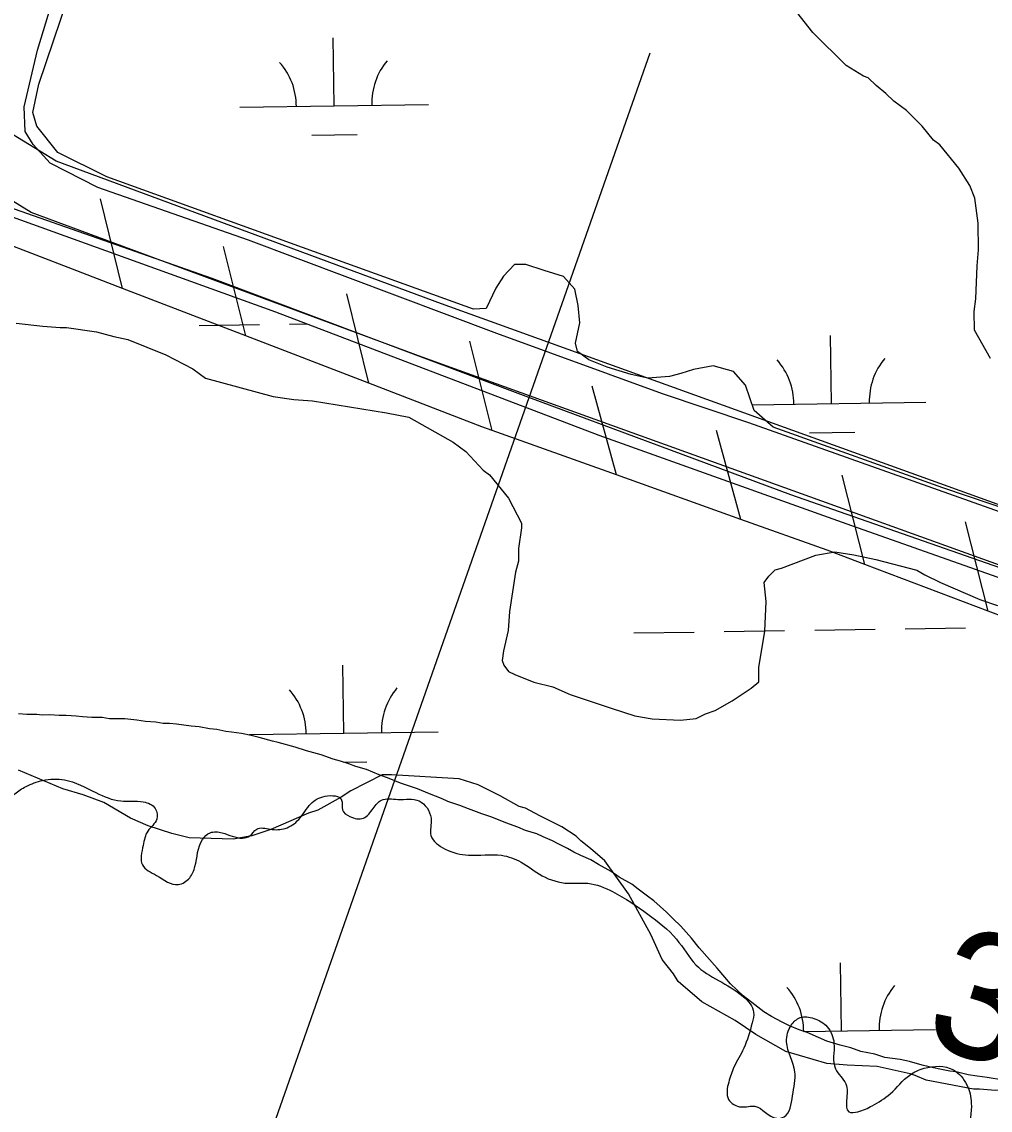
# Model space of a CAD drawing. Extents: x 3823584 to 3861785, y 301729 to 327625.
# Drawn here: x 3848953 to 3849467, y 321334 to 321911 of the extents above; entities that cross this region are included whole.
import ezdxf

# ---------------------------------------------------------------- set-up
doc = ezdxf.new("R2010")
doc.units = 0
for name, color, linetype in [('V-GRID-MAJR', 7, 'Continuous'), ('V-LEVE-TOET', 7, 'Continuous'), ('V-RIVR-EDGE', 7, 'Continuous'), ('V-RIVR-RANG', 7, 'Continuous'), ('V-ROAD-CNTR', 7, 'Continuous'), ('V-RRAP-FSHR', 7, 'Continuous'), ('V-SITE-VEGE', 7, 'Continuous'), ('V-UTIL-LINE', 7, 'Continuous'), ('V-WETL-SWMP', 7, 'Continuous')]:
    doc.layers.add(name, color=color, linetype=linetype)

msp = doc.modelspace()

# ---------------------------------------------------------------- linework, layer by layer
at = {"layer": 'V-GRID-MAJR'}
msp.add_spline([(3849065.21, 307483.09), (3848970.94, 313540.09), (3848876.62, 319600.17), (3848782.3, 325660.25), (3848782.25, 325663.33)], degree=3, dxfattribs=at)
at = {"layer": 'V-LEVE-TOET'}
for points in [[(3850051.95, 321447.14), (3849786.75, 321538.89), (3849545.21, 321625.02), (3849338.41, 321698.25), (3849292.63, 321713.71), (3849204.75, 321745.7), (3849073.18, 321795.25), (3848993.2, 321823.09), (3848967.91, 321836.05), (3848958.92, 321845.97), (3848954.68, 321852.77), (3848954.07, 321865.89), (3848961.23, 321895.86), (3848997.22, 322014.22), (3849038.23, 322168.84), (3849058.7, 322251.93)], [(3850014.74, 321433.37), (3849850.05, 321489.54), (3849734.29, 321528.7), (3849618.01, 321568.38), (3849498.03, 321612.24), (3849360.69, 321660.18), (3849221.75, 321711.79), (3849053.87, 321774.77), (3848928.63, 321818.59), (3848820.19, 321864.1), (3848681.8, 321912.04), (3848550.75, 321962.13), (3848384.48, 322018.82)]]:
    msp.add_lwpolyline(points, dxfattribs=at)
at = {"layer": 'V-RIVR-EDGE'}
msp.add_spline([(3847485.83, 322118.89), (3847496.83, 322121.7), (3847515.15, 322119.66), (3847532.27, 322112.05), (3847562.93, 322100.02), (3847601.15, 322084.38), (3847633.78, 322066.36), (3847660.45, 322051.95), (3847687.92, 322038.33), (3847710.61, 322029.11), (3847727.34, 322024.69), (3847746.47, 322024.24), (3847772.76, 322022.18), (3847789.5, 322022.14), (3847814.59, 322015.3), (3847849.64, 322006.85), (3847887.48, 321998.78), (3847930.11, 321992.7), (3847958.81, 321994.22), (3847986.72, 321997.74), (3848006.66, 322006.06), (3848050.16, 322027.87), (3848078.89, 322042.55), (3848100.02, 322045.68), (3848111.58, 322045.26), (3848118.74, 322043.25), (3848125.11, 322038.05), (3848139.04, 322032.04), (3848150.99, 322028.02), (3848157.75, 322023.62), (3848160.92, 322016.44), (3848161.29, 322003.29), (3848156.85, 321980.18), (3848146.79, 321941.15), (3848133.09, 321882.6), (3848120.21, 321831.62), (3848106.53, 321777.45), (3848089.65, 321719.71), (3848088.38, 321691.02), (3848082.68, 321639.62), (3848084.2, 321610.92), (3848092.5, 321585), (3848100.01, 321559.87), (3848108.74, 321544.7), (3848122.27, 321535.9), (3848129.84, 321533.89), (3848142.2, 321537.85), (3848150.2, 321548.19), (3848164.22, 321577.64), (3848176.22, 321594.35), (3848203.36, 321611.02), (3848216.54, 321620.56), (3848235.32, 321641.63), (3848244.92, 321656.75), (3848252.92, 321668.69), (3848262.92, 321682.22), (3848279.27, 321684.96), (3848288.83, 321686.93), (3848305.19, 321691.28), (3848321.93, 321692.43), (3848346.23, 321691.18), (3848371.33, 321685.93), (3848402.39, 321675.1), (3848451.77, 321661.02), (3848503.95, 321650.93), (3848552.15, 321638.06), (3848581.61, 321628.42), (3848609.88, 321617.19), (3848655.66, 321595.96), (3848686.72, 321583.92), (3848744.08, 321571.83), (3848779.92, 321563.37), (3848810.59, 321555.72), (3848821.34, 321550.51), (3848849.58, 321528.13), (3848851.95, 321518.16), (3848851.85, 321477.9), (3848854.17, 321451.99), (3848860.09, 321425.68), (3848874.37, 321400.53), (3848881.13, 321393.74), (3848884.72, 321393.73), (3848893.09, 321396.1), (3848902.28, 321405.65), (3848925.89, 321445.44), (3848940.33, 321480.08), (3848949.15, 321501.58), (3848955.14, 321505.55), (3848963.91, 321508.71), (3848975.47, 321509.08), (3848992.19, 321502.27), (3849005.33, 321497.85), (3849017.29, 321497.42), (3849023.65, 321493.82), (3849024.44, 321488.24), (3849019.64, 321481.87), (3849017.23, 321474.31), (3849016.81, 321463.95), (3849024.36, 321458.35), (3849035.91, 321453.54), (3849041.9, 321457.11), (3849044.7, 321463.08), (3849048.72, 321477.42), (3849052.72, 321480.99), (3849059.09, 321480.98), (3849069.85, 321478.16), (3849073.83, 321479.35), (3849077.43, 321482.93), (3849084.6, 321482.91), (3849092.57, 321483.29), (3849099.76, 321488.05), (3849106.16, 321496.41), (3849113.74, 321500.37), (3849122.5, 321498.36), (3849122.89, 321493.18), (3849126.86, 321489.58), (3849134.04, 321488.76), (3849139.23, 321493.93), (3849143.62, 321498.31), (3849152.39, 321498.68), (3849163.55, 321497.86), (3849169.9, 321488.68), (3849169.88, 321479.51), (3849177.44, 321472.32), (3849189.78, 321469.1), (3849207.32, 321469.05), (3849217.67, 321465.44), (3849228.81, 321458.24), (3849242.75, 321454.22), (3849253.11, 321454.2), (3849266.25, 321449.78), (3849284.95, 321437.78), (3849300.07, 321424.59), (3849310.39, 321411.01), (3849335.46, 321394.21), (3849341.02, 321385.83), (3849340.21, 321380.25), (3849335.79, 321366.71), (3849330.59, 321356.76), (3849327.78, 321348.8), (3849327.75, 321339.63), (3849334.52, 321335.63), (3849341.69, 321336.01), (3849353.24, 321329.61), (3849357.22, 321330.39), (3849361.63, 321341.54), (3849362.86, 321354.29), (3849358.52, 321370.24), (3849360.93, 321379), (3849365.72, 321382.98), (3849372.89, 321382.56), (3849380.06, 321378.16), (3849383.62, 321369.38), (3849384.39, 321355.83), (3849389.95, 321347.85), (3849390.32, 321339.08), (3849391.5, 321333.1), (3849396.29, 321333.09), (3849403.87, 321336.26), (3849413.45, 321342.61), (3849423.83, 321352.55), (3849431.41, 321356.11), (3849446.95, 321355.28), (3849454.11, 321347.29), (3849456.48, 321337.72), (3849456.04, 321321.78), (3849460.4, 321313.4), (3849464.79, 321313.39), (3849472.36, 321315.36), (3849476.77, 321326.11), (3849481.59, 321342.04), (3849482.02, 321354.79), (3849488.43, 321364.74), (3849497.61, 321373.49), (3849505.58, 321373.07), (3849506.76, 321367.09), (3849508.68, 321337.99), (3849517, 321318.04), (3849525.75, 321309.65), (3849556.41, 321296.02), (3849589.85, 321282.79), (3849615.32, 321267.18), (3849652.73, 321247.17), (3849680.6, 321236.34), (3849706.49, 321231.49), (3849749.1, 321218.23), (3849784.95, 321209.38), (3849883.31, 321178.84), (3849916.35, 321162.42), (3849957.36, 321147.97), (3850015.91, 321132.68), (3850039.8, 321122.26), (3850070.46, 321112.62), (3850077.61, 321103.44), (3850086.76, 321098.24), (3850097.92, 321095.42), (3850106.28, 321093.4), (3850115.45, 321094.98), (3850156.47, 321083.32), (3850187.13, 321072.88), (3850213.81, 321061.65), (3850219.77, 321056.46), (3850225.73, 321046.88), (3850233.29, 321043.27), (3850252.8, 321037.65), (3850275.11, 321034), (3850281.88, 321030.4), (3850281.86, 321023.23), (3850290.62, 321018.42), (3850304.97, 321020.38), (3850314.15, 321025.14), (3850315.76, 321032.71), (3850319.76, 321039.47), (3850326.94, 321042.25), (3850337.3, 321039.43), (3850343.26, 321032.64), (3850344.42, 321018.29), (3850345.6, 321013.11), (3850351.18, 321012.69), (3850354.78, 321016.67), (3850359.56, 321017.06), (3850367.53, 321015.84), (3850390.62, 321008.21), (3850421.29, 321000.56), (3850470.67, 320985.7), (3850512.49, 320973.64), (3850567.06, 320959.95), (3850598.52, 320951.5), (3850649.89, 320933.84), (3850703.25, 320917.77), (3850714.39, 320911.36), (3850717.57, 320907.77), (3850721.56, 320907.76), (3850726.74, 320908.54), (3850733.53, 320912.11), (3850744.68, 320912.09), (3850756.64, 320910.06), (3850793.66, 320896.02), (3850824.72, 320882.4), (3850855.39, 320875.15), (3850872.11, 320869.93), (3850881.28, 320870.7), (3850900.01, 320869.46), (3850910.36, 320864.25), (3850925.06, 320845.88), (3850938.99, 320840.27), (3850982.42, 320835.78), (3851024.66, 320832.09), (3851060.52, 320831.6), (3851072.09, 320833.96), (3851080.07, 320837.93), (3851082.48, 320844.7), (3851082.1, 320855.06), (3851084.5, 320859.44), (3851086.9, 320860.63), (3851091.68, 320860.61), (3851096.85, 320854.23), (3851104, 320848.23), (3851113.57, 320847.81), (3851129.11, 320847.37), (3851143.04, 320840.56), (3851145.82, 320836.17), (3851150.57, 320823.41), (3851152.53, 320810.25), (3851156.11, 320807.85), (3851167.67, 320809.41), (3851172.86, 320809.8), (3851175.63, 320803.82), (3851181.21, 320803.8), (3851190.39, 320807.37), (3851199.56, 320810.13), (3851208.73, 320810.11), (3851239.41, 320808.04), (3851258.14, 320808.39), (3851275.28, 320808.35), (3851294, 320804.32), (3851298.37, 320800.72), (3851303.52, 320786.76), (3851309.86, 320773.19), (3851315.82, 320765.21), (3851320.19, 320759.62), (3851338.02, 320718.92), (3851342.78, 320708.15), (3851345.17, 320706.15), (3851365.09, 320703.31), (3851381.42, 320701.28), (3851407.3, 320691.25), (3851422.43, 320686.83), (3851431.19, 320680.43), (3851451.49, 320671.62), (3851448.68, 320665.65), (3851438.3, 320656.5), (3851435.89, 320649.74), (3851442.25, 320641.35), (3851483.65, 320624.51), (3851505.94, 320611.3), (3851536.99, 320596.48), (3851589.94, 320575.63), (3851617.01, 320563.6), (3851652.47, 320556.74), (3851684.72, 320545.5), (3851713.38, 320533.08), (3851730.1, 320525.86), (3851748.42, 320521.43), (3851767.56, 320521.78), (3851777.93, 320527.74), (3851788.3, 320531.7), (3851800.66, 320531.66), (3851816.6, 320530.03), (3851824.95, 320523.24), (3851839.26, 320509.25), (3851853.58, 320498.46), (3851862.74, 320497.24), (3851879.88, 320498.39), (3851892.64, 320499.16), (3851900.61, 320499.14), (3851926.11, 320495.09), (3851955.57, 320485.45), (3851994.21, 320474.59), (3852022.49, 320468.55), (3852060.71, 320454.1), (3852092.95, 320438.88), (3852110.07, 320429.27), (3852146.71, 320418.82), (3852168.61, 320411.99), (3852194.1, 320405.95), (3852209.24, 320402.72), (3852234.34, 320400.27), (3852251.06, 320395.45), (3852274.16, 320389.01), (3852305.64, 320384.15), (3852335.12, 320379.3), (3852352.66, 320382.44), (3852370.2, 320384.39), (3852387.73, 320383.55), (3852419.2, 320376.7), (3852438.71, 320371.07), (3852464.6, 320364.63), (3852482.52, 320357.01), (3852503.22, 320349.79), (3852521.14, 320342.97), (3852536.27, 320334.96), (3852554.97, 320322.56), (3852575.27, 320312.55), (3852589.2, 320306.14), (3852597.56, 320300.54), (3852608.69, 320291.74), (3852639.75, 320282.1), (3852661.26, 320275.27), (3852690.73, 320266.83), (3852722.59, 320258.38), (3852744.51, 320256.73), (3852760.83, 320250.71), (3852781.94, 320244.29), (3852812.61, 320236.24), (3852838.09, 320227.81), (3852860, 320224.17), (3852879.11, 320216.95), (3852905.4, 320209.31), (3852940.83, 320193.68), (3852967.52, 320190.42), (3852993.02, 320185.18), (3853016.11, 320177.95), (3853043.99, 320169.51), (3853083.42, 320159.85), (3853124.04, 320149.39), (3853164.27, 320138.53), (3853204.1, 320128.46), (3853280.56, 320107.15), (3853294.51, 320105.92), (3853304.88, 320107.89), (3853317.64, 320110.65), (3853337.18, 320117.77), (3853356.73, 320124.9), (3853374.68, 320130.43), (3853389.03, 320132.79), (3853402.58, 320133.15), (3853412.94, 320132.33), (3853431.27, 320132.68), (3853444.83, 320137.03), (3853448.43, 320139.82), (3853449.24, 320145.39), (3853452.44, 320149.37), (3853457.23, 320152.15), (3853468.39, 320152.52), (3853468.78, 320150.92), (3853464.36, 320137.38), (3853464.36, 320136.59), (3853466.75, 320134.19), (3853472.72, 320130.19), (3853479.08, 320126.19), (3853491.42, 320120.98), (3853502.18, 320119.36), (3853506.16, 320116.16), (3853510.53, 320112.96), (3853514.9, 320107.77), (3853525.65, 320101.76), (3853538.79, 320097.75), (3853552.34, 320098.11), (3853584.2, 320088.87), (3853605.71, 320081.64), (3853618.44, 320072.44), (3853651.49, 320063.59)], degree=3, dxfattribs=at)
at = {"layer": 'V-ROAD-CNTR'}
for points in [[(3851345.76, 320999.33), (3851087.05, 321095.42), (3850958.11, 321110.62), (3850626.77, 321252.27), (3849688.96, 321576.39), (3849175.46, 321761.35), (3848971.05, 321836.98), (3848927.65, 321863.57), (3848891.11, 321892.9)], [(3851335.31, 320971.21), (3851079.97, 321066.05), (3850950.29, 321081.34), (3850615.96, 321224.26), (3849678.97, 321548.1), (3849165.17, 321733.17), (3848957.89, 321809.87), (3848910.36, 321838.98), (3848850.51, 321887.25)]]:
    msp.add_lwpolyline(points, dxfattribs=at)
at = {"layer": 'V-RRAP-FSHR'}
for p, q in [((3849006.34, 321769.63), (3848994.57, 321817.02)), ((3849071.66, 321744.48), (3849059.9, 321791.87)), ((3849136.99, 321719.34), (3849125.22, 321766.73)), ((3849202.32, 321694.19), (3849190.55, 321741.58)), ((3849268.27, 321670.74), (3849255.37, 321717.84)), ((3849334.18, 321647.16), (3849321.28, 321694.26)), ((3849399.96, 321623.22), (3849387.93, 321670.54)), ((3849465.42, 321598.43), (3849453.39, 321645.76))]:
    msp.add_line(p, q, dxfattribs=at)
for points in [[(3849006.34, 321769.63), (3848979.71, 321779.88), (3848940.99, 321794.72)], [(3849071.66, 321744.48), (3849006.34, 321769.63)], [(3849136.99, 321719.34), (3849071.66, 321744.48)], [(3849202.36, 321694.32), (3849196.89, 321696.28), (3849136.99, 321719.34)], [(3849268.27, 321670.74), (3849202.36, 321694.32)], [(3849334.18, 321647.16), (3849268.27, 321670.74)], [(3849399.96, 321623.22), (3849379.97, 321630.79), (3849334.18, 321647.16)], [(3849465.42, 321598.43), (3849399.95, 321623.22)], [(3849474.72, 321594.91), (3849465.42, 321598.43)]]:
    msp.add_lwpolyline(points, dxfattribs=at)
at = {"layer": 'V-SITE-VEGE'}
for points in [[(3849466.62, 321732.44), (3849458.14, 321747.39), (3849458.05, 321757.4), (3849458.82, 321764.09), (3849459.5, 321781.62), (3849460.26, 321789.97), (3849460.13, 321804.16), (3849458.34, 321817.5), (3849455.78, 321824.15), (3849449.85, 321833.28), (3849439.73, 321845.71), (3849436.37, 321848.18), (3849430.46, 321855.64), (3849422.04, 321863.91), (3849415.31, 321868.86), (3849411.11, 321872.99), (3849406.06, 321877.12), (3849401.85, 321881.26), (3849399.34, 321882.07), (3849390.1, 321887.83), (3849372.43, 321905.2), (3849363.98, 321915.97)], [(3848949.81, 321751.18), (3848964.01, 321749.64), (3848973.2, 321748.89), (3848976.54, 321748.92), (3848992.42, 321746.56), (3849001.62, 321744.14), (3849009.15, 321742.53), (3849029.25, 321734.37), (3849043.5, 321726.98), (3849050.23, 321722.04), (3849086.21, 321712.34), (3849097.07, 321710.77), (3849107.09, 321710.03), (3849146.37, 321703.7), (3849158.08, 321701.3), (3849181.57, 321688.16), (3849188.29, 321683.21), (3849197.56, 321673.28), (3849200.92, 321670.8), (3849211.04, 321658.38), (3849217.84, 321645.08), (3849217.87, 321642.58), (3849216.29, 321631.71), (3849216.35, 321625.04), (3849214.74, 321619.18), (3849211.58, 321598.29), (3849210.84, 321588.26)], [(3849210.84, 321588.26), (3849208.43, 321577.39), (3849207.64, 321572.38), (3849208.5, 321569.88), (3849211.03, 321566.56), (3849214.39, 321564.92), (3849224.44, 321560.84), (3849234.48, 321558.43), (3849243.7, 321554.34), (3849265.46, 321547.02), (3849278.02, 321542.96), (3849287.21, 321541.38), (3849302.24, 321540.67), (3849310.58, 321541.58), (3849315.56, 321544.13), (3849320.56, 321545.84), (3849329.69, 321550.93), (3849339.65, 321557.7), (3849343.79, 321561.07), (3849343.72, 321568.59), (3849346.89, 321587.81), (3849347.58, 321603.68), (3849346.66, 321613.68), (3849349.13, 321617.04), (3849352.44, 321620.41), (3849355.77, 321621.28), (3849374.07, 321628.12), (3849384.07, 321629.88), (3849394.1, 321628.3), (3849405.81, 321625.9), (3849427.56, 321620.25), (3849431.75, 321617.78), (3849440.14, 321613.69), (3849461.08, 321604.69), (3849470.29, 321601.44)], [(3849406.54, 321357.15), (3849390.68, 321357.85), (3849379.82, 321358.58), (3849358.06, 321365.06), (3849342.13, 321374.1), (3849331.21, 321381.52), (3849313.59, 321391.37), (3849300.98, 321402.11), (3849298.44, 321406.26), (3849292.53, 321413.72), (3849286.56, 321427.02), (3849274.69, 321448.62), (3849262.01, 321466.03), (3849254.44, 321472.64), (3849249.4, 321476.77), (3849246.87, 321479.25), (3849239.31, 321484.19), (3849227.58, 321489.93), (3849220.03, 321494.03), (3849216.68, 321494.84), (3849206.62, 321500.59), (3849194.88, 321506.33), (3849184.83, 321509.57), (3849148.93, 321511.76), (3849143.92, 321511.71), (3849127.3, 321503.22), (3849122.32, 321499.83), (3849109.87, 321493.04), (3849104.87, 321491.33), (3849084.92, 321482.8), (3849074.93, 321479.38), (3849064.94, 321477.62), (3849041.56, 321478.24), (3849032.36, 321480.67), (3849019.8, 321484.73), (3849010.58, 321488.82), (3848996.32, 321497.04), (3848985.43, 321501.11), (3848974.56, 321504.35), (3848951.1, 321514.16)], [(3849620.48, 321326.52), (3849611.23, 321334.78), (3849604.51, 321338.89), (3849594.43, 321347.15), (3849584.38, 321350.4), (3849576.02, 321351.99), (3849563.51, 321351.05), (3849556.84, 321350.15), (3849551.84, 321349.27), (3849510.99, 321343.9), (3849498.48, 321342.95), (3849485.12, 321344.5), (3849469.25, 321344.36), (3849460.9, 321345.12), (3849457.56, 321345.09), (3849432.48, 321349.87), (3849426.62, 321352.32), (3849424.11, 321353.14), (3849406.54, 321357.15)]]:
    msp.add_lwpolyline(points, dxfattribs=at)
at = {"layer": 'V-UTIL-LINE'}
msp.add_lwpolyline([(3848179.48, 318744.31), (3849286.19, 321894.4)], dxfattribs=at)
at = {"layer": 'V-WETL-SWMP'}
for p, q in [((3848961.8, 321877.96), (3848994.31, 321973.96)), ((3849118.48, 321866.4), (3849117.93, 321902.39)), ((3848958.7, 321862.77), (3848961.8, 321877.96)), ((3848960.75, 321855.6), (3848958.7, 321862.77)), ((3849068.49, 321865.63), (3849168.48, 321867.17)), ((3848972.01, 321841.71), (3848960.75, 321855.6)), ((3849106.72, 321850.78), (3849130.72, 321851.15)), ((3848998.04, 321828.7), (3848972.01, 321841.71)), ((3849114.44, 321786.75), (3848998.04, 321828.7)), ((3849192.45, 321758.51), (3849114.44, 321786.75)), ((3849214.25, 321782.2), (3849208.3, 321776.17)), ((3849220.24, 321782.24), (3849214.25, 321782.2)), ((3849229.84, 321779.11), (3849220.24, 321782.24)), ((3849208.3, 321776.17), (3849204.35, 321769.76)), ((3849240.23, 321775.98), (3849229.84, 321779.11)), ((3849246.26, 321769.23), (3849240.23, 321775.98)), ((3849204.35, 321769.76), (3849199.23, 321758.95)), ((3849247.92, 321760.46), (3849246.26, 321769.23)), ((3849199.23, 321758.95), (3849192.45, 321758.51)), ((3849248.77, 321751.29), (3849247.92, 321760.46)), ((3849046.92, 321749.89), (3849078.92, 321750.39)), ((3849094.91, 321750.63), (3849104.14, 321750.78)), ((3849246.45, 321740.5), (3849248.77, 321751.29)), ((3849382.38, 321708.59), (3849381.83, 321744.58)), ((3849247.67, 321736.12), (3849246.45, 321740.5)), ((3849253.69, 321731.76), (3849247.67, 321736.12)), ((3849263.29, 321727.83), (3849253.69, 321731.76)), ((3849276.09, 321723.93), (3849263.29, 321727.83)), ((3849284.88, 321721.99), (3849276.09, 321723.93)), ((3849302.42, 321724.49), (3849296.45, 321722.86)), ((3849309.2, 321726.53), (3849302.42, 321724.49)), ((3849319.56, 321728.59), (3849309.2, 321726.53)), ((3849330.36, 321725.47), (3849319.56, 321728.59)), ((3849336.79, 321718.33), (3849330.36, 321725.47)), ((3849296.45, 321722.86), (3849284.88, 321721.99)), ((3849341.26, 321704.79), (3849336.79, 321718.33)), ((3849340.22, 321707.94), (3849432.38, 321709.36)), ((3849351.3, 321696.07), (3849341.26, 321704.79)), ((3849441.3, 321663.92), (3849351.3, 321696.07)), ((3849370.62, 321692.97), (3849394.62, 321693.34)), ((3849586.09, 321614.96), (3849441.3, 321663.92)), ((3849277.46, 321586.93), (3849309.46, 321587.42)), ((3849325.46, 321587.67), (3849357.45, 321588.16)), ((3849373.45, 321588.41), (3849405.45, 321588.9)), ((3849421.44, 321589.15), (3849453.44, 321589.64)), ((3849123.67, 321533.81), (3849123.12, 321569.81)), ((3849073.68, 321533.04), (3849173.66, 321534.58)), ((3849123.7, 321518.38), (3849135.91, 321518.57)), ((3849387.57, 321376), (3849387.02, 321411.99)), ((3849367.45, 321375.69), (3849437.57, 321376.77))]:
    msp.add_line(p, q, dxfattribs=at)
for points in [[(3847887.28, 322193.13), (3847983.6, 322158.83), (3848045.45, 322136.07), (3848107.27, 322115.28), (3848219.08, 322072.03), (3848338.83, 322024.51), (3848437.09, 321994.17), (3848572.2, 321945.04), (3848771.87, 321870.72), (3848941.45, 321809.81), (3849087.38, 321757.15), (3849258.98, 321691.86), (3849390.48, 321644.7), (3849529.59, 321595.6), (3849671.51, 321543.71), (3849774.92, 321509.58), (3849949.69, 321450.3), (3850126.04, 321394.23)], [(3849340.04, 321390.92), (3849335.53, 321394.63), (3849328.75, 321400.95), (3849321.59, 321409.14), (3849312.17, 321419.93), (3849308.02, 321425.14), (3849302.36, 321431.46), (3849298.22, 321435.55), (3849294.83, 321438.9), (3849288.06, 321444.84), (3849284.67, 321447.44), (3849279.79, 321451.15), (3849276.4, 321453.75), (3849269.64, 321457.45), (3849265.51, 321460.41), (3849258.75, 321464.11), (3849254.62, 321466.71), (3849249.36, 321468.92), (3849245.61, 321470.77), (3849242.23, 321472.61), (3849237.35, 321475.2), (3849234.34, 321476.68), (3849229.46, 321478.89), (3849226.09, 321480.37), (3849220.09, 321482.2), (3849215.96, 321484.05), (3849209.58, 321486.25), (3849202.08, 321489.2), (3849196.83, 321491.03), (3849189.71, 321493.61), (3849185.2, 321495.45), (3849178.83, 321497.65), (3849175.45, 321499.13), (3849169.07, 321501.71), (3849162.7, 321504.29), (3849153.7, 321507.22), (3849147.69, 321509.8), (3849142.44, 321511.64), (3849135.69, 321514.59), (3849130.06, 321516.05), (3849126.31, 321517.52), (3849121.81, 321518.99), (3849118.06, 321520.09), (3849111.69, 321522.29), (3849103.82, 321524.49), (3849097.82, 321526.32), (3849088.82, 321528.88), (3849085.82, 321529.61), (3849078.7, 321531.44), (3849074.58, 321532.53), (3849069.33, 321533.62), (3849064.09, 321534.34), (3849061.09, 321534.69), (3849056.22, 321535.78), (3849052.48, 321536.14), (3849046.86, 321537.22), (3849042.74, 321537.57), (3849034.87, 321538.64), (3849031.13, 321538.99), (3849027.76, 321538.97), (3849024.01, 321539.69), (3849018.4, 321540.03), (3849013.9, 321540.75), (3849007.54, 321541.46), (3849004.17, 321541.44), (3848999.31, 321541.41), (3848995.56, 321542.13), (3848989.95, 321542.1), (3848985.08, 321542.44), (3848981.71, 321542.79), (3848976.47, 321543.13), (3848972.73, 321543.11), (3848967.48, 321543.45), (3848963.74, 321543.42), (3848960.75, 321543.78), (3848955.51, 321543.74), (3848951.02, 321544.09)], [(3849473.52, 321349.86), (3849464.91, 321351.3), (3849459.66, 321352.02), (3849454.79, 321352.74), (3849448.42, 321354.19), (3849445.05, 321354.54), (3849439.81, 321355.63), (3849436.44, 321356.36), (3849430.44, 321357.82), (3849423.69, 321359.65), (3849418.82, 321360.74), (3849410.58, 321361.81), (3849405.33, 321363.65), (3849397.84, 321365.09), (3849392.59, 321366.93), (3849386.96, 321368.39), (3849379.84, 321370.59), (3849375.34, 321372.43), (3849369.33, 321375.02), (3849365.21, 321376.48), (3849359.96, 321378.7), (3849356.2, 321380.54), (3849350.57, 321383.5), (3849346.44, 321386.09), (3849340.04, 321390.92)]]:
    msp.add_lwpolyline(points, dxfattribs=at)
for centre, start, end in [((3849063.24, 321866.02), 0.11154, 41.6552), ((3849173.71, 321867.72), 140.11153, 181.65519), ((3849327.14, 321708.21), 0.11154, 41.6552), ((3849437.61, 321709.91), 140.11153, 181.65519), ((3849068.43, 321533.43), 0.11154, 41.6552), ((3849178.9, 321535.14), 140.11153, 181.65519), ((3849332.33, 321375.62), 0.11154, 41.6552), ((3849442.8, 321377.33), 140.11153, 181.65519)]:
    msp.add_arc(centre, 35.25, start, end, dxfattribs=at)

# ---------------------------------------------------------------- texts
at = {"layer": 'V-RIVR-RANG'}
msp.add_text('3.5', height=67, rotation=342.96833, dxfattribs=at).set_placement((3849429.62, 321369.55))

doc.saveas('drawing.dxf')
